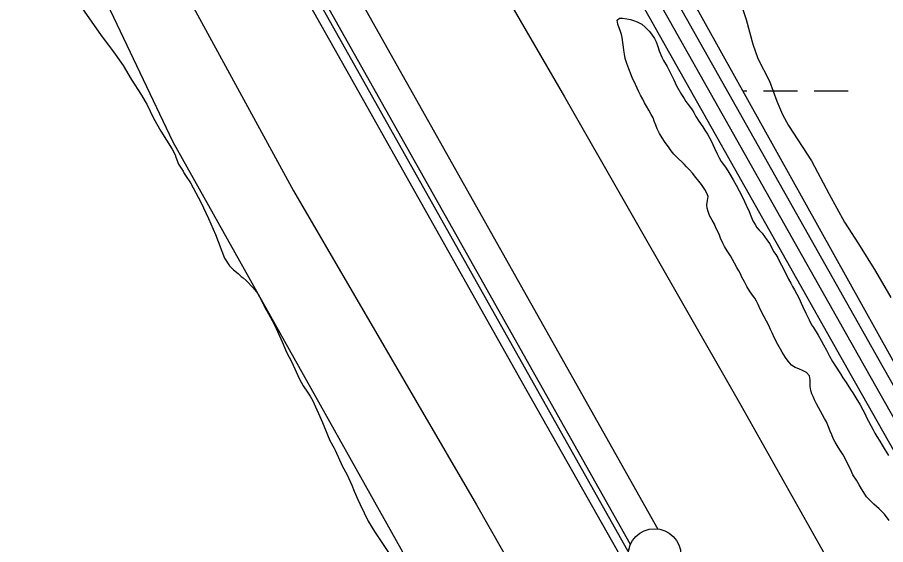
# Model space of a CAD drawing. Extents: x 3177185 to 3215018, y 812988 to 838321.
# Drawn here: x 3187720 to 3188542, y 832593 to 833092 of the extents above; entities that cross this region are included whole.
import ezdxf

# ---------------------------------------------------------------- set-up
doc = ezdxf.new("R2010")
doc.units = 0
for name, color, linetype in [('V-LEVE-TOET', 7, 'Continuous'), ('V-RAIL-TRAK', 7, 'Continuous'), ('V-ROAD-CNTR', 7, 'Continuous'), ('V-SITE-VEGE', 7, 'Continuous'), ('V-SURV-LINE', 7, 'Continuous'), ('V-TOPO-SHOR', 7, 'Continuous'), ('V-WETL-SWMP', 7, 'Continuous')]:
    doc.layers.add(name, color=color, linetype=linetype)

msp = doc.modelspace()

# ---------------------------------------------------------------- linework, layer by layer
at = {"layer": 'V-LEVE-TOET'}
for points in [[(3187577.88, 834155.85), (3187883.42, 833643.85), (3188049.82, 833341.58), (3188238.33, 833016.73), (3188405.34, 832724.96), (3188592.72, 832391.62), (3188808.29, 832017.06), (3189000.33, 831685.06), (3189161.27, 831409.93), (3189321.89, 831131.63)], [(3187403.77, 833955.84), (3187499.46, 833779.53), (3187648.63, 833518.48), (3187806.43, 833239.98), (3187815.05, 833226.6), (3187822.09, 833217.69), (3187824.63, 833214.59), (3187828.75, 833207.41), (3187854.63, 833160.67), (3187981.69, 832927.72), (3188154.94, 832630.61), (3188320.77, 832339.7), (3188452.34, 832100.74), (3188628.17, 831791.79), (3188797.46, 831509.84), (3188940.19, 831252.65)]]:
    msp.add_lwpolyline(points, dxfattribs=at)
at = {"layer": 'V-RAIL-TRAK'}
msp.add_lwpolyline([(3187196.12, 834523.53), (3187196.25, 834523.29), (3187271.85, 834388.64), (3187402.7, 834157.47), (3187585.04, 833834.62), (3187750.78, 833540.2), (3187893.1, 833287.67), (3188030.93, 833043.52), (3188202.65, 832738.42), (3188367.55, 832446.95), (3188515.52, 832184.73), (3188604.36, 832027.33), (3188747.84, 831773.16), (3188900.96, 831502.07), (3189063.71, 831212.57), (3189216.32, 830942.96), (3189328.91, 830743), (3189498.14, 830440.69), (3189598.28, 830264.4), (3189789.76, 829923.97), (3189818.65, 829873.53), (3190149.29, 829287.64), (3190388.42, 828864.74)], dxfattribs=at)
at = {"layer": 'V-ROAD-CNTR'}
for points in [[(3186813.02, 835225.18), (3189830.71, 829864.12), (3191892.33, 826207.06)], [(3187154.46, 835210.68), (3188198.58, 833335.9), (3188523.21, 832760.12), (3189009.27, 831902.07), (3189884.71, 830351.6)], [(3189871.27, 830344.91), (3188996.21, 831894.69), (3188510.15, 832752.74), (3188185.49, 833328.56), (3187141.35, 835203.39)], [(3189898.16, 830358.29), (3189022.32, 831909.46), (3188536.27, 832767.5), (3188211.66, 833343.23), (3187206.26, 835148.51)]]:
    msp.add_lwpolyline(points, dxfattribs=at)
at = {"layer": 'V-SITE-VEGE'}
for p, q in [((3187778.86, 833104.34), (3187799.55, 833075.02)), ((3187799.55, 833075.02), (3187806.44, 833065.78)), ((3187806.44, 833065.78), (3187810.1, 833060.55)), ((3187810.1, 833060.55), (3187812.53, 833057.34)), ((3187812.53, 833057.34), (3187820.24, 833046.5)), ((3187820.24, 833046.5), (3187827.95, 833033.63)), ((3187827.95, 833033.63), (3187837.69, 833018.36)), ((3187837.69, 833018.36), (3187840.94, 833012.34)), ((3187840.94, 833012.34), (3187842.56, 833009.93)), ((3187842.56, 833009.93), (3187849.08, 832996.66)), ((3187849.08, 832996.66), (3187855.98, 832984.19)), ((3187855.98, 832984.19), (3187866.54, 832967.32)), ((3187866.54, 832967.32), (3187869.38, 832962.09)), ((3187869.38, 832962.09), (3187870.2, 832959.68)), ((3187870.2, 832959.68), (3187872.65, 832953.24)), ((3187872.65, 832953.24), (3187877.11, 832946.41)), ((3187877.11, 832946.41), (3187877.93, 832944.4)), ((3187877.93, 832944.4), (3187879.14, 832942.39)), ((3187879.14, 832942.39), (3187884.01, 832935.56)), ((3187884.01, 832935.56), (3187893.77, 832917.07)), ((3187893.77, 832917.07), (3187901.09, 832901.79)), ((3187901.09, 832901.79), (3187907.61, 832886.5)), ((3187907.61, 832886.5), (3187916.18, 832863.97)), ((3187916.18, 832863.97), (3187921.05, 832856.74)), ((3187921.05, 832856.74), (3187924.69, 832853.13)), ((3187924.69, 832853.13), (3187929.14, 832849.52)), ((3187929.14, 832849.52), (3187931.97, 832846.71)), ((3187931.97, 832846.71), (3187933.99, 832845.51)), ((3187933.99, 832845.51), (3187936.82, 832843.11)), ((3187936.82, 832843.11), (3187943.31, 832835.89)), ((3187943.31, 832835.89), (3187947.36, 832831.07)), ((3187947.36, 832831.07), (3187949.39, 832827.45)), ((3187949.39, 832827.45), (3187955.08, 832816.19)), ((3187955.08, 832816.19), (3187956.3, 832814.18)), ((3187956.3, 832814.18), (3187963.21, 832801.72)), ((3187963.21, 832801.72), (3187966.87, 832794.08)), ((3187966.87, 832794.08), (3187970.94, 832784.83)), ((3187970.94, 832784.83), (3187975.02, 832775.18)), ((3187975.02, 832775.18), (3187979.9, 832765.53)), ((3187979.9, 832765.53), (3187986.82, 832750.24)), ((3187986.82, 832750.24), (3187990.88, 832743.41)), ((3187990.88, 832743.41), (3187994.94, 832737.39)), ((3187994.94, 832737.39), (3187997.37, 832733.37)), ((3187997.37, 832733.37), (3187999.81, 832728.95)), ((3187999.81, 832728.95), (3188009.17, 832708.43)), ((3188009.17, 832708.43), (3188013.66, 832696.77)), ((3188013.66, 832696.77), (3188016.1, 832691.54)), ((3188016.1, 832691.54), (3188020.17, 832684.31)), ((3188020.17, 832684.31), (3188020.98, 832682.29)), ((3188020.98, 832682.29), (3188027.9, 832667.01)), ((3188027.9, 832667.01), (3188031.96, 832659.78)), ((3188031.96, 832659.78), (3188036.85, 832649.32)), ((3188036.85, 832649.32), (3188038.89, 832643.69)), ((3188038.89, 832643.69), (3188042.55, 832635.65)), ((3188042.55, 832635.65), (3188044.59, 832630.82)), ((3188044.59, 832630.82), (3188052.32, 832615.14)), ((3188052.32, 832615.14), (3188058.41, 832605.49)), ((3188058.41, 832605.49), (3188075.86, 832578.97))]:
    msp.add_line(p, q, dxfattribs=at)
at = {"layer": 'V-SURV-LINE'}
for points in [[(3187370.03, 834306.63), (3188326.78, 832607.71)], [(3188300.64, 832593), (3187343.89, 834291.92)]]:
    msp.add_lwpolyline(points, dxfattribs=at)
msp.add_circle((3188323.51, 832582.95), 25, dxfattribs=at)
at = {"layer": 'V-TOPO-SHOR'}
for points in [[(3185818.79, 836570.95), (3186715.05, 834976.3), (3186800.1, 834939.44), (3186819.81, 834836.62), (3187764.4, 833190.61), (3187867.38, 832974.26), (3188193.3, 832392.27), (3188600.69, 831693.89)], [(3188352.8, 833205.42), (3188359.4, 833173.15), (3188358.19, 833157.38), (3188366.5, 833146.82), (3188376.34, 833142.47), (3188387.74, 833136.58), (3188398.13, 833124.22), (3188407.03, 833099.46), (3188410.18, 833089.91), (3188416.48, 833066.68), (3188421.2, 833053.01), (3188432.41, 833031.61), (3188439.47, 833012.78), (3188444.7, 833000.14), (3188450.43, 832989.83), (3188472.03, 832956.33), (3188488.97, 832924.63), (3188503.56, 832898.34), (3188516.84, 832877.72), (3188532.72, 832851.95), (3188547.3, 832826.96)], [(3188356.48, 832947.68), (3188353.79, 832950.5), (3188351.62, 832953.16), (3188349.44, 832955.32), (3188346.26, 832958.3), (3188341.91, 832962.45), (3188339.39, 832965.6), (3188336.87, 832969.43), (3188333.52, 832973.74), (3188330.67, 832978.07), (3188328.15, 832982.22), (3188326.13, 832986.55), (3188324.61, 832990.04), (3188323.26, 832993.87), (3188322.08, 832996.86), (3188320.23, 833000.02), (3188318.04, 833004.18), (3188315.86, 833008), (3188314.01, 833011.16), (3188312.33, 833014.48), (3188310.31, 833018.31), (3188308.8, 833021.64), (3188306.95, 833024.96), (3188304.25, 833031.28), (3188302.74, 833034.28), (3188301.39, 833037.77), (3188299.03, 833043.43), (3188297.18, 833048.25), (3188295.82, 833053.08), (3188294.97, 833057.08), (3188294.45, 833060.91), (3188294.1, 833063.91), (3188293.58, 833068.41), (3188292.9, 833072.9), (3188292.22, 833075.9), (3188291.2, 833078.73), (3188290.02, 833082.23), (3188288.84, 833085.72), (3188287.99, 833089.38), (3188290.31, 833091.4), (3188293.31, 833091.24), (3188297.31, 833090.76), (3188300.82, 833089.94), (3188303.66, 833088.95), (3188307, 833087.8), (3188311.51, 833085.49), (3188314.69, 833082.84), (3188318.37, 833078.85), (3188320.55, 833076.03), (3188323.4, 833072.04), (3188324.92, 833069.05), (3188326.61, 833064.39), (3188327.96, 833060.39), (3188330.32, 833054.24), (3188332, 833051.25), (3188335.36, 833045.59), (3188339.23, 833037.94), (3188341.92, 833032.79), (3188344.28, 833027.3), (3188348.98, 833019.15), (3188351.5, 833015.16), (3188353.18, 833012.51), (3188356.7, 833008.02), (3188359.05, 833004.53), (3188360.73, 833001.87), (3188362.75, 832998.21), (3188365.6, 832993.73), (3188369.29, 832988.58), (3188371.31, 832985.25), (3188373.65, 832981.59), (3188377.02, 832975.11), (3188380.22, 832968.12), (3188382.57, 832963.63), (3188384.76, 832958.97), (3188386.78, 832955.65), (3188390.63, 832950.33), (3188392.82, 832946.68), (3188394.83, 832943.69), (3188398.02, 832938.37), (3188400.71, 832933.21), (3188403.74, 832927.89), (3188406.6, 832922.4), (3188408.62, 832917.92), (3188410.3, 832914.25), (3188413.16, 832908.27), (3188414.68, 832904.11), (3188416.7, 832899.62), (3188418.72, 832895.96), (3188420.4, 832893.3), (3188422.74, 832890.64), (3188425.42, 832887.82), (3188427.6, 832884.66), (3188429.79, 832881.51), (3188432.3, 832878.02), (3188434.49, 832874.03), (3188436.34, 832870.53), (3188438.35, 832867.54), (3188440.2, 832864.38), (3188442.22, 832860.4), (3188443.9, 832857.4), (3188445.58, 832853.91)], [(3188545.68, 832615.67), (3188541.32, 832621.82), (3188538.81, 832624.31), (3188536.13, 832626.96), (3188531.27, 832631.28), (3188528.76, 832633.76), (3188524.41, 832638.24), (3188521.72, 832642.23), (3188519.54, 832645.72), (3188517.19, 832649.71), (3188514.67, 832653.87), (3188511.48, 832659.02), (3188509.29, 832663.68), (3188506.26, 832669.83), (3188504.75, 832673.16), (3188502.06, 832677.98), (3188499.71, 832681.8), (3188497.52, 832685.29), (3188494.67, 832689.95), (3188492.65, 832693.44), (3188491.3, 832696.77), (3188489.95, 832700.43), (3188488.27, 832704.59), (3188486.25, 832709.24), (3188484.56, 832712.4), (3188482.71, 832715.89), (3188480.7, 832719.39), (3188478.68, 832722.88), (3188476.83, 832726.37), (3188474.98, 832730.03), (3188473.8, 832733.02), (3188472.62, 832735.85), (3188471.61, 832738.85), (3188470.92, 832742.51), (3188470.9, 832748.84), (3188470.21, 832752.84), (3188467.37, 832755.83), (3188464.19, 832757.48), (3188460.18, 832759.3), (3188456.67, 832760.78), (3188453.33, 832762.93), (3188450.15, 832766.59), (3188447.46, 832770.24), (3188444.44, 832775.06), (3188442.76, 832777.89), (3188440.24, 832782.54), (3188437.04, 832788.53), (3188435.02, 832793.35), (3188433.34, 832796.68), (3188431.66, 832800.51), (3188429.64, 832804.5), (3188427.45, 832808.49), (3188423.75, 832815.3), (3188421.56, 832820.3), (3188420.05, 832823.29), (3188418.37, 832826.28), (3188416.36, 832829.1), (3188413.5, 832833.09), (3188410.82, 832837.41), (3188408.63, 832841.74), (3188406.11, 832846.23), (3188404.93, 832849.22), (3188403.25, 832852.21), (3188401.57, 832855.37), (3188399.22, 832859.53), (3188397.37, 832862.86), (3188395.52, 832866.35), (3188392.16, 832871), (3188389.81, 832875.16), (3188388.13, 832878.48), (3188386.11, 832882.97), (3188384.93, 832885.97), (3188383.24, 832889.96), (3188381.73, 832892.96), (3188380.21, 832896.28), (3188378.2, 832900.1), (3188375.67, 832904.59), (3188374.32, 832908.42), (3188373.48, 832911.42), (3188372.96, 832914.75), (3188373.77, 832918.59), (3188374.26, 832922.43), (3188372.91, 832925.75), (3188371.06, 832929.24), (3188367.87, 832933.73), (3188365.36, 832936.89), (3188362.68, 832940.37), (3188359.32, 832944.69), (3188356.48, 832947.68)], [(3188445.58, 832853.91), (3188450.46, 832844.26), (3188452.48, 832840.6), (3188454.32, 832837.45), (3188456.17, 832834.12), (3188458.19, 832830.13), (3188460.38, 832825.81), (3188462.4, 832821.65), (3188464.08, 832818.16), (3188466.94, 832812), (3188469.97, 832805.85), (3188472.33, 832801.02), (3188474, 832798.53), (3188478.37, 832791.22), (3188481.23, 832786.06), (3188483.41, 832782.07), (3188486.27, 832776.92), (3188489.3, 832771.27), (3188491.99, 832766.45), (3188494.84, 832761.96), (3188499.54, 832754.64), (3188501.72, 832750.99), (3188504.91, 832746.5), (3188509.27, 832739.85), (3188511.46, 832736.53), (3188514.14, 832732.04), (3188518.18, 832725.22), (3188520.87, 832720.57), (3188522.88, 832716.41), (3188524.4, 832713.42), (3188526.08, 832709.76), (3188528.43, 832705.6), (3188530.62, 832701.61), (3188532.3, 832698.45), (3188534.15, 832695.29), (3188537, 832690.81), (3188539.19, 832686.98), (3188541.87, 832682.49), (3188545.07, 832677.18)]]:
    msp.add_lwpolyline(points, dxfattribs=at)
at = {"layer": 'V-WETL-SWMP'}
for p, q in [((3189543.15, 830980.73), (3188329.99, 833161.31)), ((3188407.12, 833022.68), (3188410.86, 833022.68)), ((3188426.86, 833022.68), (3188458.86, 833022.68)), ((3188474.86, 833022.68), (3188506.86, 833022.68))]:
    msp.add_line(p, q, dxfattribs=at)

doc.saveas('drawing.dxf')
